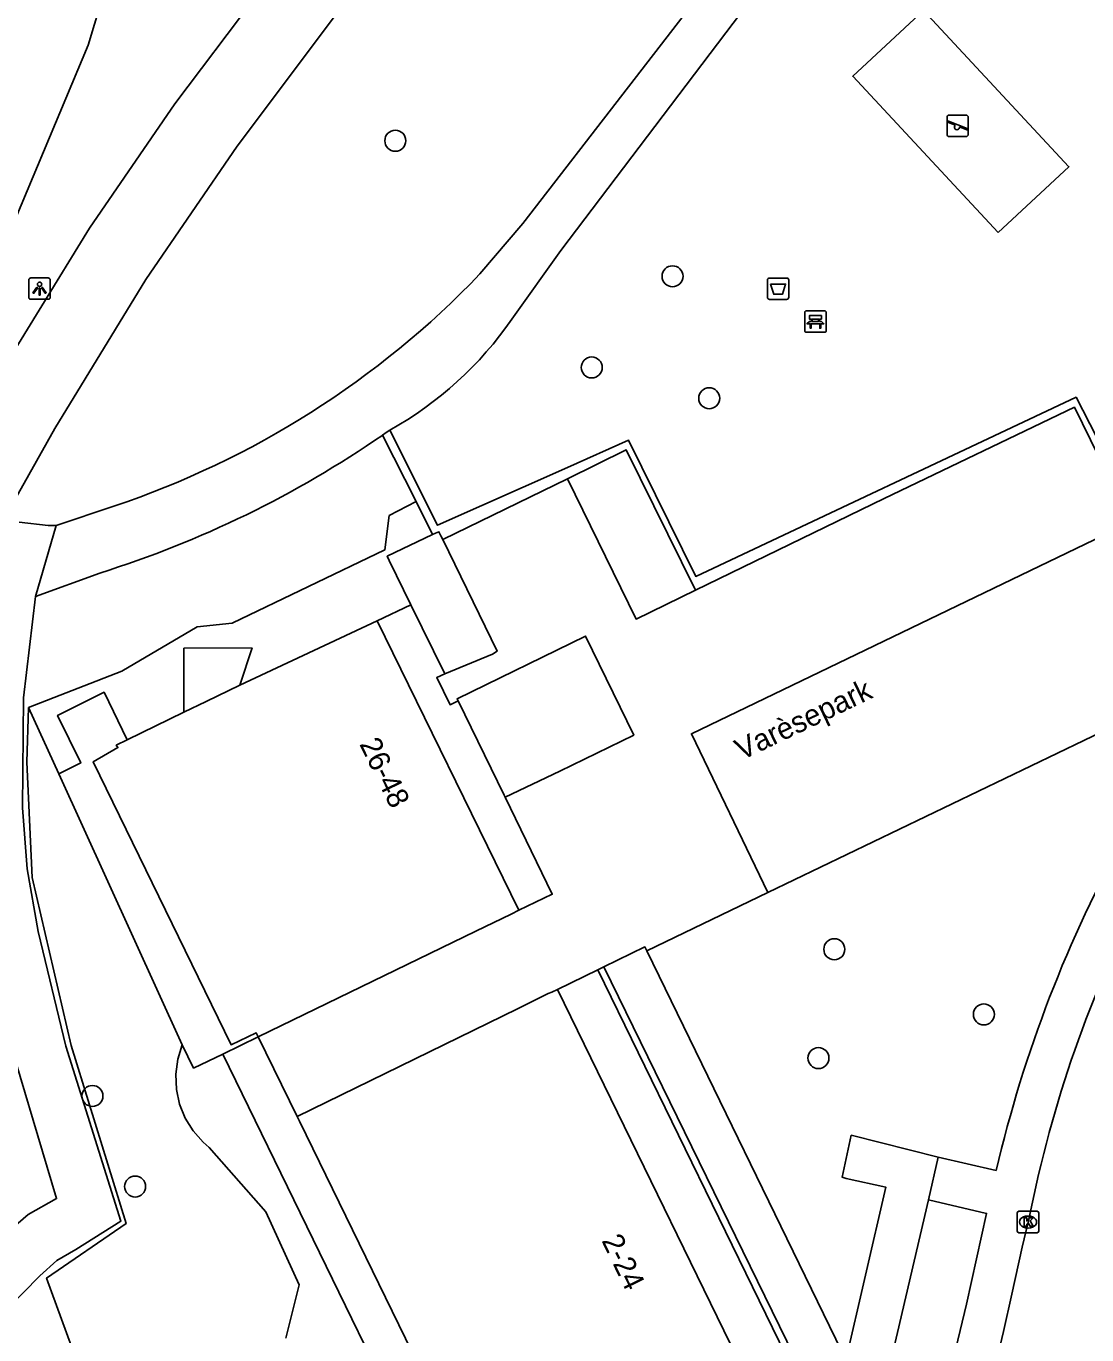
# Model space of a CAD drawing. Extents: x 159040 to 160094, y 381214 to 382518.
# Drawn here: x 159164.4 to 159213.8, y 381575.7 to 381636.6 of the extents above; entities that cross this region are included whole.
import ezdxf

# ---------------------------------------------------------------- set-up
doc = ezdxf.new("R2010")
doc.units = 0
for name, color, linetype in [('IMGEO_Afvalbak', 7, 'Continuous'), ('IMGEO_Bank', 7, 'Continuous'), ('IMGEO_Boom', 7, 'Continuous'), ('IMGEO_Fietspad_gesloten', 7, 'Continuous'), ('IMGEO_Grasland_overig', 7, 'Continuous'), ('IMGEO_Groenvoorziening', 7, 'Continuous'), ('IMGEO_Haag', 7, 'Continuous'), ('IMGEO_Kolk', 7, 'Continuous'), ('IMGEO_Lichtpunt', 7, 'Continuous'), ('IMGEO_Muur', 7, 'Continuous'), ('IMGEO_Openbare_ruimte_label', 7, 'Continuous'), ('IMGEO_Pand', 7, 'Continuous'), ('IMGEO_Pand_nummerreeks', 7, 'Continuous'), ('IMGEO_Pand_overbouw', 7, 'Continuous'), ('IMGEO_Parkeervlak_open', 7, 'Continuous'), ('IMGEO_Rijbaan_lokaal_open', 7, 'Continuous'), ('IMGEO_Speelvoorziening', 7, 'Continuous'), ('IMGEO_Voetpad_gesloten', 7, 'Continuous'), ('IMGEO_Voetpad_open', 7, 'Continuous')]:
    doc.layers.add(name, color=color, linetype=linetype)

msp = doc.modelspace()

# ---------------------------------------------------------------- linework, layer by layer
at = {"layer": 'IMGEO_Afvalbak'}
for p, q in [((159198.885, 381624.016), (159198.885, 381624.816)), ((159198.885, 381624.816), (159198.885, 381624.016)), ((159198.985, 381624.916), (159199.775, 381624.916)), ((159199.775, 381624.916), (159198.985, 381624.916)), ((159199.875, 381624.816), (159199.875, 381624.016)), ((159199.875, 381624.016), (159199.875, 381624.816)), ((159199.775, 381623.916), (159198.985, 381623.916)), ((159198.985, 381623.916), (159199.775, 381623.916))]:
    msp.add_line(p, q, dxfattribs=at)
msp.add_lwpolyline([(159199.028, 381624.63), (159199.732, 381624.63), (159199.583, 381624.16), (159199.177, 381624.16), (159199.028, 381624.63)], dxfattribs=at)
for centre, start, end in [((159198.985, 381624.816), 90, 180), ((159198.985, 381624.816), 90, 180), ((159199.775, 381624.816), 0, 90), ((159199.775, 381624.816), 360, 90), ((159198.985, 381624.016), 180, 270), ((159198.985, 381624.016), 180, 270), ((159199.775, 381624.016), 270, 0), ((159199.775, 381624.016), 270, 0)]:
    msp.add_arc(centre, 0.1, start, end, dxfattribs=at)
at = {"layer": 'IMGEO_Bank'}
for p, q in [((159200.621, 381622.463), (159200.621, 381623.304)), ((159200.621, 381623.304), (159200.621, 381622.463)), ((159200.696, 381623.388), (159201.537, 381623.388)), ((159201.537, 381623.388), (159200.696, 381623.388)), ((159200.93, 381622.894), (159200.93, 381623)), ((159200.974, 381623), (159200.974, 381622.894)), ((159201.262, 381623.006), (159200.98, 381623.006)), ((159200.98, 381622.888), (159201.262, 381622.888)), ((159201.268, 381622.894), (159201.268, 381623)), ((159201.312, 381623), (159201.312, 381622.894)), ((159201.621, 381623.313), (159201.621, 381622.472)), ((159201.621, 381622.472), (159201.621, 381623.313)), ((159201.546, 381622.388), (159200.705, 381622.388)), ((159200.705, 381622.388), (159201.546, 381622.388)), ((159201.318, 381622.786), (159200.925, 381622.786))]:
    msp.add_line(p, q, dxfattribs=at)
for points in [[(159200.868, 381622.786), (159200.726, 381622.786), (159200.838, 381622.888), (159200.924, 381622.888)], [(159200.924, 381623.006), (159200.838, 381623.006), (159200.838, 381623.167), (159201.401, 381623.167), (159201.401, 381623.006), (159201.318, 381623.006)], [(159201.318, 381622.888), (159201.401, 381622.888), (159201.513, 381622.786), (159201.374, 381622.786)], [(159200.918, 381622.779), (159200.918, 381622.572), (159200.875, 381622.572), (159200.875, 381622.779)], [(159201.368, 381622.779), (159201.368, 381622.572), (159201.324, 381622.572), (159201.324, 381622.779)]]:
    msp.add_lwpolyline(points, dxfattribs=at)
for centre, radius, start, end in [((159200.699, 381623.31), 0.0779, 92.4484, 184.28452), ((159200.699, 381623.31), 0.0779, 92.4484, 184.28452), ((159200.923, 381622.999), 0.00671, 2.89567, 87.10433), ((159200.923, 381622.895), 0.00671, 272.89567, 357.10433), ((159200.98, 381622.999), 0.00671, 92.89567, 177.10433), ((159200.98, 381622.895), 0.00671, 182.89567, 267.10433), ((159201.262, 381622.999), 0.00671, 2.89567, 87.10433), ((159201.262, 381622.895), 0.00671, 272.89567, 357.10433), ((159201.319, 381622.999), 0.00671, 92.89567, 177.10433), ((159201.319, 381622.895), 0.00671, 182.89567, 267.10433), ((159201.543, 381623.31), 0.0779, 2.4484, 94.28452), ((159201.543, 381623.31), 0.0779, 2.4484, 94.28452), ((159200.699, 381622.466), 0.0779, 182.4484, 274.28452), ((159200.699, 381622.466), 0.0779, 182.4484, 274.28452), ((159200.868, 381622.779), 0.00671, 2.89567, 87.10433), ((159200.925, 381622.779), 0.00671, 92.89567, 177.10433), ((159201.317, 381622.779), 0.00671, 2.89567, 87.10433), ((159201.374, 381622.779), 0.00671, 92.89567, 177.10433), ((159201.543, 381622.466), 0.0779, 272.4484, 4.28452), ((159201.543, 381622.466), 0.0779, 272.4484, 4.28452)]:
    msp.add_arc(centre, radius, start, end, dxfattribs=at)
at = {"layer": 'IMGEO_Boom'}
for centre in [(159181.554, 381631.312), (159194.464, 381624.996), (159190.702, 381620.748), (159196.173, 381619.313), (159201.999, 381593.64), (159208.963, 381590.605), (159201.26, 381588.571), (159167.449, 381586.804), (159169.437, 381582.586)]:
    msp.add_circle(centre, 0.489, dxfattribs=at)
at = {"layer": 'IMGEO_Fietspad_gesloten'}
for points in [[(159186.448, 381655.423), (159181.763, 381647.705), (159174.961, 381637.928), (159171.286, 381633.025), (159167.315, 381627.233), (159162.606, 381619.599), (159159.49, 381614.013), (159158.524, 381611.997)], [(159163.633, 381614.23), (159165.704, 381617.898), (159169.942, 381624.847), (159174.187, 381631.063), (159179.892, 381638.666), (159186.492, 381648.666), (159190.718, 381655.443)]]:
    msp.add_lwpolyline(points, dxfattribs=at)
at = {"layer": 'IMGEO_Grasland_overig'}
for points in [[(159182.52, 381614.497), (159181.275, 381613.849), (159181.064, 381612.248), (159173.951, 381608.828), (159172.324, 381608.661), (159168.819, 381606.601), (159164.467, 381604.911)], [(159182.275, 381609.695), (159180.716, 381608.942)], [(159165.878, 381601.814), (159164.467, 381604.911)]]:
    msp.add_lwpolyline(points, dxfattribs=at)
at = {"layer": 'IMGEO_Groenvoorziening'}
for points in [[(159156.361, 381612.284), (159159.925, 381620.279), (159163.375, 381626.5), (159167.25, 381635.769), (159168.092, 381638.553), (159167.777, 381640.412), (159167.621, 381641.12)], [(159209.628, 381627.032), (159212.927, 381630.098), (159206.154, 381637.385), (159202.855, 381634.319), (159209.628, 381627.032)], [(159164.467, 381604.911), (159164.39, 381602.351), (159164.643, 381596.98), (159166.457, 381589.154), (159169.027, 381580.869), (159165.31, 381578.321), (159167.702, 381571.776), (159174.236, 381567.092), (159180.427, 381562.914)], [(159176.458, 381575.526), (159177.08, 381578.012), (159175.52, 381581.408), (159172.885, 381584.404), (159172.604, 381584.649), (159172.139, 381585.176), (159171.77, 381585.774), (159171.507, 381586.427), (159171.359, 381587.114), (159171.331, 381587.817), (159171.421, 381588.514), (159171.629, 381589.186)], [(159173.515, 381588.76), (159186.135, 381562.853), (159188.296, 381563.919), (159187.29, 381566.088)]]:
    msp.add_lwpolyline(points, dxfattribs=at)
at = {"layer": 'IMGEO_Haag'}
for points in [[(159220.977, 381608.522), (159220.641, 381608.68), (159217.985, 381610.162), (159213.262, 381619.357), (159195.547, 381611.015), (159192.414, 381617.365), (159189.58, 381616.089), (159183.52, 381613.394), (159181.297, 381617.83)], [(159180.965, 381617.6), (159182.52, 381614.497)], [(159189.572, 381615.556), (159192.306, 381616.905), (159195.531, 381610.369)], [(159182.52, 381614.497), (159183.289, 381612.962)]]:
    msp.add_lwpolyline(points, dxfattribs=at)
at = {"layer": 'IMGEO_Kolk'}
for p, q in [((159210.521, 381580.506), (159210.521, 381581.358)), ((159210.596, 381581.432), (159211.448, 381581.432)), ((159211.522, 381581.358), (159211.522, 381580.506)), ((159211.009, 381581.212), (159211.034, 381581.212)), ((159211.448, 381580.432), (159210.596, 381580.432)), ((159211.032, 381580.652), (159211.007, 381580.652))]:
    msp.add_line(p, q, dxfattribs=at)
for points in [[(159210.521, 381580.506), (159210.521, 381581.358)], [(159210.596, 381581.432), (159211.448, 381581.432)], [(159211.522, 381581.358), (159211.522, 381580.506)], [(159210.842, 381581.132), (159210.965, 381581.132), (159210.965, 381580.981), (159211.095, 381581.132), (159211.259, 381581.132), (159211.113, 381580.981), (159211.266, 381580.732), (159211.114, 381580.732), (159211.029, 381580.896), (159210.965, 381580.829), (159210.965, 381580.732), (159210.842, 381580.732), (159210.842, 381581.132)], [(159211.448, 381580.432), (159210.596, 381580.432)]]:
    msp.add_lwpolyline(points, dxfattribs=at)
for centre, start, end in [((159210.598, 381581.356), 91.55205, 178.44795), ((159210.598, 381581.356), 91.55205, 178.44795), ((159211.446, 381581.356), 1.55205, 88.44795), ((159211.446, 381581.356), 1.55205, 88.44795), ((159210.598, 381580.508), 181.55205, 268.44795), ((159210.598, 381580.508), 181.55205, 268.44795), ((159211.446, 381580.508), 271.55205, 358.44795), ((159211.446, 381580.508), 271.55205, 358.44795)]:
    msp.add_arc(centre, 0.0765, start, end, dxfattribs=at)
for centre, major_axis, ratio, start_param, end_param in [((159211.008, 381580.932), (-0.387, 0.002), 0.722429, 4.712389, 7.853982), ((159211.033, 381580.932), (-0.39, 0.002), 0.717154, 1.570796, 4.712389)]:
    msp.add_ellipse(centre, major_axis=major_axis, ratio=ratio, start_param=start_param, end_param=end_param, dxfattribs=at)
at = {"layer": 'IMGEO_Lichtpunt'}
for p, q in [((159164.486, 381624.825), (159164.486, 381624.018)), ((159164.486, 381624.825), (159164.486, 381624.018)), ((159165.388, 381624.92), (159164.58, 381624.92)), ((159165.388, 381624.92), (159164.58, 381624.92)), ((159165.482, 381624.018), (159165.482, 381624.825)), ((159165.482, 381624.018), (159165.482, 381624.825)), ((159164.58, 381623.924), (159165.388, 381623.924)), ((159164.58, 381623.924), (159165.388, 381623.924))]:
    msp.add_line(p, q, dxfattribs=at)
for points in [[(159164.86, 381624.489), (159164.899, 381624.461), (159164.711, 381624.199), (159164.673, 381624.226), (159164.86, 381624.489)], [(159164.962, 381624.441), (159165.009, 381624.441), (159165.009, 381624.119), (159164.962, 381624.119), (159164.962, 381624.441)], [(159165.072, 381624.461), (159165.11, 381624.488), (159165.297, 381624.226), (159165.258, 381624.198), (159165.072, 381624.461)]]:
    msp.add_lwpolyline(points, dxfattribs=at)
msp.add_circle((159164.985, 381624.623), 0.0994, dxfattribs=at)
for centre, start, end in [((159164.58, 381624.825), 90, 180), ((159164.58, 381624.825), 90, 180), ((159165.388, 381624.825), 0, 90), ((159165.388, 381624.825), 0, 90), ((159164.58, 381624.018), 180, 270), ((159164.58, 381624.018), 180, 270), ((159165.388, 381624.018), 270, 0), ((159165.388, 381624.018), 270, 360)]:
    msp.add_arc(centre, 0.0946, start, end, dxfattribs=at)
at = {"layer": 'IMGEO_Muur'}
for points in [[(159191.267, 381592.823), (159190.988, 381592.684)], [(159202.264, 381569.577), (159190.988, 381592.684)], [(159191.267, 381592.823), (159203.208, 381568.394)]]:
    msp.add_lwpolyline(points, dxfattribs=at)
at = {"layer": 'IMGEO_Pand'}
for points in [[(159183.289, 381612.962), (159183.425, 381613.027), (159183.588, 381613.095), (159183.671, 381612.908), (159183.767, 381612.728)], [(159182.275, 381609.695), (159181.274, 381611.757), (159181.181, 381611.953), (159183.289, 381612.962)], [(159183.767, 381612.728), (159186.296, 381607.529), (159186.081, 381607.395), (159183.86, 381606.474)], [(159183.86, 381606.474), (159182.275, 381609.695)], [(159180.716, 381608.942), (159174.314, 381605.942), (159172.739, 381605.187), (159171.701, 381604.683), (159169.073, 381603.402)], [(159180.716, 381608.942), (159187.314, 381595.459)], [(159184.481, 381605.218), (159184.433, 381605.316), (159190.416, 381608.229), (159192.661, 381603.622), (159189.211, 381601.934), (159186.671, 381600.727)], [(159186.671, 381600.727), (159186.621, 381600.822), (159184.481, 381605.218)], [(159169.073, 381603.402), (159168.56, 381603.147), (159168.636, 381603.035), (159167.478, 381602.37), (159173.905, 381589.191), (159175.072, 381589.753), (159175.163, 381589.556)], [(159175.163, 381589.556), (159185.299, 381594.482), (159186.946, 381595.279), (159187.314, 381595.459)], [(159189.103, 381591.765), (159188.837, 381591.646), (159188.675, 381591.573), (159187.237, 381590.869), (159176.978, 381585.842)], [(159189.103, 381591.765), (159199.645, 381570.142), (159200.386, 381568.621)], [(159187.29, 381566.088), (159186.744, 381565.827), (159186.648, 381566.016), (159177.09, 381585.626), (159176.978, 381585.842)]]:
    msp.add_lwpolyline(points, dxfattribs=at)
at = {"layer": 'IMGEO_Pand_overbouw'}
msp.add_lwpolyline([(159174.882, 381607.683), (159171.711, 381607.662), (159171.701, 381604.683), (159172.739, 381605.187), (159174.314, 381605.942)], close=True, dxfattribs=at)
at = {"layer": 'IMGEO_Parkeervlak_open'}
for points in [[(159195.531, 381610.369), (159204.325, 381614.642), (159213.181, 381618.898), (159215.811, 381613.54)], [(159183.767, 381612.728), (159189.572, 381615.556)], [(159195.531, 381610.369), (159192.771, 381609.028), (159189.572, 381615.556)], [(159184.481, 381605.218), (159184.103, 381605.033), (159183.482, 381606.302), (159183.86, 381606.474)], [(159187.314, 381595.459), (159188.862, 381596.206), (159186.671, 381600.727)], [(159193.268, 381593.562), (159198.911, 381596.28)], [(159176.978, 381585.842), (159175.163, 381589.556)]]:
    msp.add_lwpolyline(points, dxfattribs=at)
at = {"layer": 'IMGEO_Rijbaan_lokaal_open'}
for points in [[(159215.811, 381613.54), (159195.345, 381603.684), (159198.911, 381596.28)], [(159198.911, 381596.28), (159214.846, 381603.954), (159217.597, 381602.497)], [(159208.927, 381571.913), (159209.653, 381574.858), (159209.883, 381575.825), (159210.264, 381577.571), (159210.747, 381579.765), (159211.024, 381580.932), (159211.516, 381583.139)]]:
    msp.add_lwpolyline(points, dxfattribs=at)
msp.add_arc((159265.954, 381570.523), 55.881, 150.42696, 166.95197, dxfattribs=at)
at = {"layer": 'IMGEO_Speelvoorziening'}
for p, q in [((159207.249, 381631.605), (159207.249, 381632.405)), ((159207.249, 381632.405), (159207.249, 381631.605)), ((159207.632, 381632.033), (159207.293, 381632.17)), ((159207.318, 381632.23), (159208.194, 381631.877)), ((159207.349, 381632.505), (159208.139, 381632.505)), ((159208.139, 381632.505), (159207.349, 381632.505)), ((159208.239, 381632.405), (159208.239, 381631.605)), ((159208.239, 381631.605), (159208.239, 381632.405)), ((159208.139, 381631.505), (159207.349, 381631.505)), ((159207.349, 381631.505), (159208.139, 381631.505)), ((159208.17, 381631.817), (159207.83, 381631.954))]:
    msp.add_line(p, q, dxfattribs=at)
for centre, radius, start, end in [((159207.349, 381632.405), 0.1, 90, 180), ((159207.349, 381632.405), 0.1, 90, 180), ((159207.306, 381632.2), 0.0327, 68.07798, 248.07798), ((159207.711, 381631.943), 0.12, 130.99278, 5.16318), ((159208.139, 381632.405), 0.1, 0, 90), ((159208.139, 381632.405), 0.1, 360, 90), ((159207.349, 381631.605), 0.1, 180, 270), ((159207.349, 381631.605), 0.1, 180, 270), ((159208.139, 381631.605), 0.1, 270, 0), ((159208.139, 381631.605), 0.1, 270, 0), ((159208.182, 381631.847), 0.0327, 248.07798, 68.07798)]:
    msp.add_arc(centre, radius, start, end, dxfattribs=at)
at = {"layer": 'IMGEO_Voetpad_gesloten'}
for points in [[(159203.344, 381653.908), (159206.048, 381653.588), (159207.177, 381652.937), (159187.5, 381627.457), (159185.496, 381625.105)], [(159186.985, 381623), (159189.259, 381626.191), (159201.321, 381642.13), (159209.239, 381652.316)], [(159181.297, 381617.83), (159181.131, 381617.714), (159180.965, 381617.6)], [(159168.441, 381614.281), (159165.758, 381613.379)], [(159165.758, 381613.379), (159165.391, 381613.39), (159164.031, 381613.54)], [(159165.758, 381613.379), (159164.79, 381610.079)], [(159164.79, 381610.079), (159167.79, 381611.169)], [(159153.37, 381590.816), (159153.499, 381590.568), (159155.328, 381586.503), (159157.031, 381583.192), (159158.315, 381581.183), (159160.921, 381577.864), (159163.178, 381580.181), (159164.463, 381581.283), (159165.777, 381582.024), (159163.209, 381590.632), (159162.02, 381596.298), (159161.645, 381601.514), (159161.66, 381604.468), (159162.252, 381609.962), (159161.467, 381610.04)], [(159197.939, 381551.409), (159188.941, 381557.082), (159178.197, 381564.042), (159173.956, 381566.79), (159169.761, 381569.755), (159167.523, 381571.482), (159162.64, 381576.028), (159165.001, 381578.43), (159165.796, 381579.144), (159166.682, 381579.646), (159168.777, 381580.968), (159166.207, 381589.129), (159164.916, 381594.461), (159164.411, 381597.386), (159164.195, 381600.228), (159164.238, 381605.361), (159164.79, 381610.079)], [(159193.268, 381593.562), (159193.176, 381593.751), (159191.267, 381592.823)], [(159206.836, 381583.949), (159202.788, 381584.972), (159202.367, 381583.018), (159202.55, 381582.967), (159204.406, 381582.55), (159202.503, 381574.358), (159202.354, 381574.906), (159193.268, 381593.562)], [(159190.988, 381592.684), (159189.103, 381591.765)], [(159206.836, 381583.949), (159206.389, 381581.973)], [(159203.881, 381571.269), (159206.389, 381581.973)]]:
    msp.add_lwpolyline(points, dxfattribs=at)
for centre, radius, start, end in [((159155.049, 381654.231), 42.135, 288.53217, 316.27055), ((159172.995, 381632.678), 17.011, 299.21131, 325.32603), ((159153.17, 381657.832), 48.9, 287.39652, 304.63947)]:
    msp.add_arc(centre, radius, start, end, dxfattribs=at)
at = {"layer": 'IMGEO_Voetpad_open'}
for points in [[(159165.878, 381601.814), (159166.907, 381602.325), (159165.829, 381604.538), (159167.992, 381605.613), (159169.073, 381603.402)], [(159171.629, 381589.186), (159165.878, 381601.814)], [(159175.163, 381589.556), (159173.515, 381588.76)], [(159173.515, 381588.76), (159172.157, 381588.101), (159171.629, 381589.186)], [(159209.539, 381583.329), (159206.836, 381583.949)], [(159206.389, 381581.973), (159209.094, 381581.331), (159208.162, 381577.105), (159207.664, 381575.044), (159206.596, 381570.536), (159203.881, 381571.269)]]:
    msp.add_lwpolyline(points, dxfattribs=at)
msp.add_arc((159268.907, 381569.456), 60.967, 150.9492, 166.84746, dxfattribs=at)

# ---------------------------------------------------------------- texts
at = {"layer": 'IMGEO_Openbare_ruimte_label'}
msp.add_text('Varèsepark', height=1, rotation=25.53973, dxfattribs=at).set_placement((159197.681, 381602.428))
at = {"layer": 'IMGEO_Pand_nummerreeks'}
for s, rotation, p in [('26-48', 296.1055, (159179.868, 381603.201)), ('2-24', 295.93746, (159191.144, 381580.07))]:
    msp.add_text(s, height=1, rotation=rotation, dxfattribs=at).set_placement(p)

doc.saveas('drawing.dxf')
